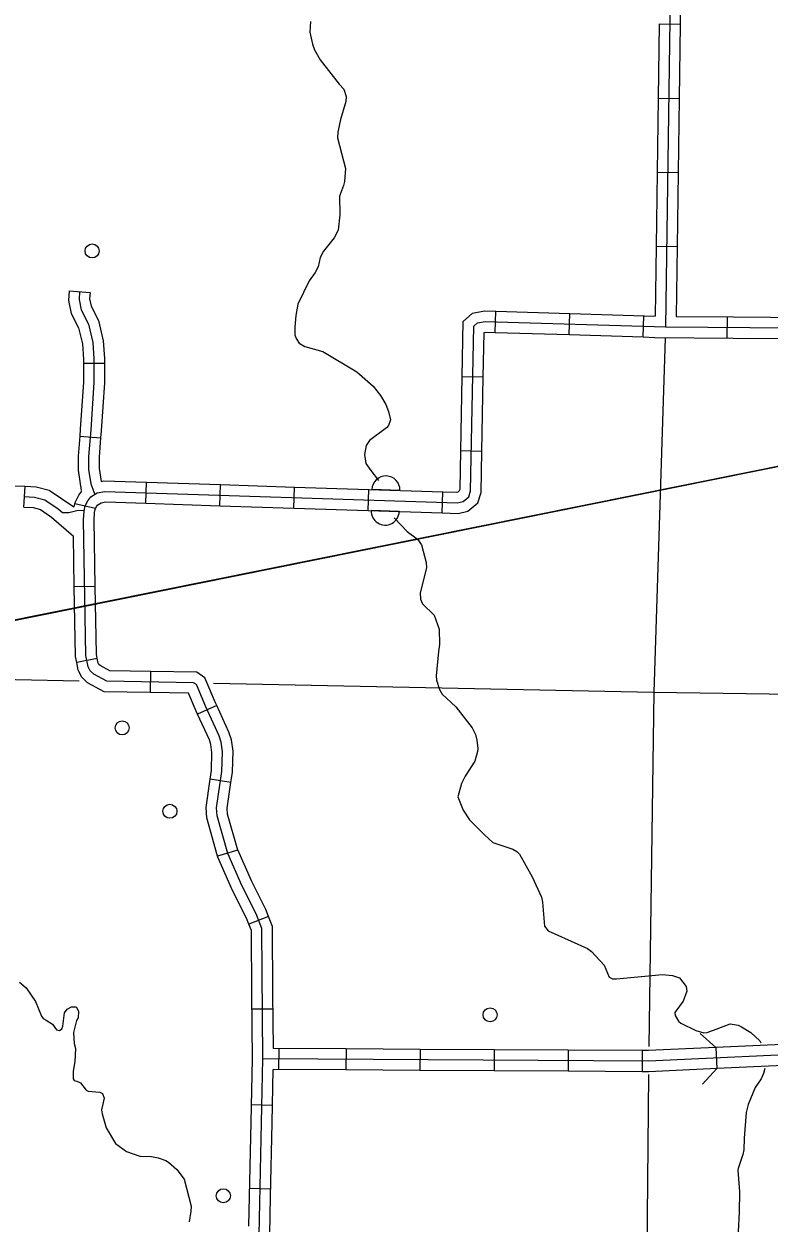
# Model space of a CAD drawing. Extents: x -4786562 to 2097152, y -862751 to 524288.
# Drawn here: x 1377116.7 to 1377263.8, y 379084.6 to 379321.2 of the extents above; entities that cross this region are included whole.
import ezdxf

# ---------------------------------------------------------------- set-up
doc = ezdxf.new("R2010")
doc.units = 0
for name, color, linetype in [('Level 32', 7, 'Continuous'), ('Level 35', 7, 'Continuous'), ('Level 38', 7, 'Continuous'), ('Level 5', 7, 'Continuous'), ('Level 56', 7, 'Continuous'), ('R_Draft', 7, 'Continuous')]:
    doc.layers.add(name, color=color, linetype=linetype)

msp = doc.modelspace()

# ---------------------------------------------------------------- linework, layer by layer
at = {"layer": 'Level 32'}
for p, q in [((1377242.11877747, 379321.218539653), (1377246.2734533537, 379321.16183688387)), ((1377241.9191959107, 379306.59407278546), (1377246.0738717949, 379306.53737001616)), ((1377241.7196143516, 379291.9696336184), (1377245.8742902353, 379291.9129308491)), ((1377241.5200050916, 379277.3451667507), (1377245.6746809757, 379277.2884639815)), ((1377125.5752242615, 379268.52961742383), (1377129.72109141, 379268.253333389)), ((1377209.731579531, 379260.3577151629), (1377209.8565638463, 379264.5108952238)), ((1377224.3508110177, 379259.91780471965), (1377224.4757676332, 379264.07098478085)), ((1377238.9700148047, 379259.4778942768), (1377239.09497142, 379263.6310743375)), ((1377255.5445638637, 379259.2501967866), (1377255.5773057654, 379263.4051496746)), ((1377128.4137421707, 379254.276779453), (1377132.5688058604, 379254.276779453)), ((1377207.3646890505, 379251.48862091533), (1377203.2103732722, 379251.5673455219)), ((1377127.67455634, 379239.84233749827), (1377131.8164069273, 379239.5112066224)), ((1377207.0876017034, 379236.86542826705), (1377202.933285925, 379236.9441251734)), ((1377140.7523977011, 379226.6202600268), (1377140.8871048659, 379230.7731353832)), ((1377116.6759919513, 379225.85187794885), (1377116.8836343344, 379230.0017339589)), ((1377155.3705488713, 379226.1461118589), (1377155.505256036, 379230.2989872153)), ((1377169.9886723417, 379225.6719636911), (1377170.1233795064, 379229.8248390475)), ((1377184.6068235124, 379225.1978155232), (1377184.741530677, 379229.3506908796)), ((1377199.2249469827, 379224.72366735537), (1377199.3596541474, 379228.87654271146)), ((1377130.7924053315, 379225.605731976), (1377126.7399440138, 379226.52336394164)), ((1377130.7609653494, 379210.2226335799), (1377126.6065110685, 379210.1517204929)), ((1377131.1586603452, 379195.9950583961), (1377127.0857284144, 379195.1729097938)), ((1377141.6635200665, 379193.42850325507), (1377141.5943521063, 379189.27399357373)), ((1377154.7517490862, 379186.7191557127), (1377150.9723308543, 379184.9926990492)), ((1377157.5532869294, 379171.5461650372), (1377153.4417129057, 379172.14565762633)), ((1377158.8962312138, 379158.1275807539), (1377154.8963176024, 379157.00274961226)), ((1377164.9637876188, 379145.06120736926), (1377161.1004094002, 379143.5318669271)), ((1377165.859480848, 379126.7911153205), (1377161.7045279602, 379126.7602570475)), ((1377167.0158627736, 379114.84932377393), (1377167.0395466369, 379119.0043320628)), ((1377180.2713192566, 379118.92887610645), (1377180.247607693, 379114.77386781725)), ((1377194.896894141, 379118.84547012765), (1377194.8732102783, 379114.6904618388)), ((1377209.522496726, 379118.7620641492), (1377209.4987851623, 379114.60708356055)), ((1377224.1480716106, 379118.67865817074), (1377224.1243877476, 379114.5236775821)), ((1377238.7736464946, 379118.59527989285), (1377238.749962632, 379114.44027160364)), ((1377253.2766193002, 379119.2069052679), (1377253.46971896, 379115.056329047)), ((1377165.7437484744, 379107.7843858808), (1377161.5895711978, 379107.8702017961)), ((1377165.4028393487, 379091.2839354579), (1377161.2486620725, 379091.36975137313))]:
    msp.add_line(p, q, dxfattribs=at)
for points in [[(1377256.366158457, 379374.1103120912), (1377246.5777425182, 379366.82371540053), (1377245.8089172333, 379366.1246674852), (1377244.761951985, 379364.48225390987), (1377244.6101813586, 379363.89943697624), (1377244.399741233, 379336.10995551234), (1377243.3804487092, 379261.4236552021), (1377318.3886833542, 379260.8325281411), (1377319.9678014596, 379334.8446832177)], [(1377246.4730626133, 379335.78630375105), (1377246.2734533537, 379321.16183688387)], [(1377242.11877747, 379321.218539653), (1377241.9191959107, 379306.59407278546)], [(1377246.2734533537, 379321.161864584), (1377246.0738717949, 379306.53739771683)], [(1377241.9191959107, 379306.59407278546), (1377241.7196143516, 379291.96960591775)], [(1377246.0738717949, 379306.53739771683), (1377245.8742902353, 379291.9129308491)], [(1377241.7196143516, 379291.9696336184), (1377241.5200050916, 379277.3451667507)], [(1377245.8742902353, 379291.9129031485), (1377245.6746809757, 379277.28843628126)], [(1377241.5200050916, 379277.34513905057), (1377241.3319192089, 379263.5637623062)], [(1377245.6746809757, 379277.2884639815), (1377245.4862903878, 379263.4846498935)], [(1377125.5752242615, 379268.52961742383), (1377125.4508770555, 379266.6634675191), (1377125.989290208, 379264.10447459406), (1377127.4749747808, 379261.2375360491), (1377128.2185926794, 379258.0752278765), (1377128.4137421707, 379255.0488179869), (1377128.4137421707, 379254.276779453)], [(1377127.6481578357, 379268.39147540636), (1377127.5428408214, 379266.8110276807), (1377127.9640534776, 379264.8091179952), (1377129.438270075, 379261.96431208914), (1377130.2806676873, 379258.3819823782), (1377130.4912740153, 379255.1157145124), (1377130.4912740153, 379250.4797437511), (1377129.859455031, 379241.10240211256), (1377129.438270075, 379235.834252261), (1377129.438270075, 379233.3055359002), (1377129.859455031, 379230.4607299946), (1377130.657781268, 379228.3656914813)], [(1377129.72109141, 379268.253333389), (1377129.6348045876, 379266.95858784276), (1377129.9388167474, 379265.513761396), (1377131.4015653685, 379262.6910881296), (1377132.3427426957, 379258.6887368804), (1377132.5688058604, 379255.18261103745), (1377132.5688058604, 379254.276779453)], [(1377203.2103732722, 379251.5673455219), (1377203.4170738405, 379262.475911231), (1377205.2539720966, 379264.1612050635), (1377207.579727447, 379264.5794260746), (1377209.8565638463, 379264.5108952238)], [(1377209.8565638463, 379264.5108952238), (1377224.4757676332, 379264.07098478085)], [(1377224.4757676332, 379264.07098478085), (1377241.3319192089, 379263.5637623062)], [(1377276.928294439, 379118.2275013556), (1377240.024403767, 379116.510573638), (1377163.8550504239, 379116.94491629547), (1377163.6636958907, 379142.7009926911), (1377162.5086989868, 379145.6187615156), (1377159.7612877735, 379151.0873793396), (1377156.9156785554, 379157.4961772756), (1377154.8296426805, 379164.9140739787), (1377154.7208077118, 379166.51881497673), (1377155.7691579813, 379173.70909729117), (1377155.8736162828, 379177.5607582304), (1377155.6209607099, 379179.4956328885), (1377155.2136536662, 379180.70794197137), (1377152.6007280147, 379186.4279411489), (1377150.7241073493, 379190.8246079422), (1377150.169101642, 379191.2090898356), (1377133.0702389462, 379191.49371169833), (1377130.4711912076, 379192.89305404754), (1377129.76807133, 379193.54672866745), (1377129.3669691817, 379194.3713426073), (1377128.915535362, 379196.60776408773), (1377128.4589215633, 379223.3567899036), (1377128.5421890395, 379225.07535194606), (1377128.7750665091, 379226.1038687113), (1377129.257635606, 379227.10859081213), (1377129.8822801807, 379227.8939532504), (1377131.1444223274, 379228.66169821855), (1377132.6357023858, 379228.9621647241), (1377202.1849312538, 379226.7062698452), (1377203.3719775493, 379226.97424375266), (1377204.4929583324, 379227.90591983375), (1377204.8620941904, 379229.07507165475), (1377205.4773760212, 379261.54672818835), (1377206.2145674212, 379262.2230894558), (1377207.7339911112, 379262.4962987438), (1377243.3804487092, 379261.4236552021)], [(1377245.4862903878, 379263.4846498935), (1377256.7534103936, 379263.3958700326)], [(1377256.7534103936, 379263.3958700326), (1377271.3787913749, 379263.2806085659)], [(1377207.3647167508, 379251.48862091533), (1377207.532581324, 379260.3492388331), (1377207.888254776, 379260.413171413), (1377209.731579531, 379260.3577151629)], [(1377209.731579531, 379260.3577151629), (1377224.3507833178, 379259.91780471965)], [(1377224.3507833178, 379259.91780471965), (1377238.9700148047, 379259.4778942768)], [(1377238.9700148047, 379259.4778942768), (1377241.2746070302, 379259.36266051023), (1377256.7206684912, 379259.2409171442)], [(1377256.7206684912, 379259.2409171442), (1377271.3460494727, 379259.1256556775)], [(1377128.4137421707, 379254.276779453), (1377128.4137421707, 379250.5496596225), (1377127.7874909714, 379241.2550314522), (1377127.67455634, 379239.8423651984)], [(1377132.5688058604, 379254.276779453), (1377132.5688058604, 379250.4098278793), (1377131.9314190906, 379240.9497727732), (1377131.816379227, 379239.5111789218)], [(1377202.933285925, 379236.9441251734), (1377203.2103732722, 379251.5673455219)], [(1377207.087629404, 379236.8654005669), (1377207.3647167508, 379251.48862091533)], [(1377127.67455634, 379239.84233749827), (1377127.3607382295, 379235.917159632), (1377127.3607382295, 379233.15257415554), (1377127.9530287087, 379229.1521342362)], [(1377131.816379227, 379239.5112066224), (1377131.5158019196, 379235.75134489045), (1377131.5158019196, 379233.45849764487), (1377131.8899792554, 379230.93119400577)], [(1377199.2249746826, 379224.7236396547), (1377202.3831831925, 379224.6212034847), (1377204.3161742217, 379225.0575959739), (1377206.2903003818, 379226.69834752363), (1377206.9335596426, 379228.73571375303), (1377207.087629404, 379236.8654005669)], [(1377199.3596541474, 379228.87654271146), (1377201.9866793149, 379228.79133620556), (1377202.4277808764, 379228.8908915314), (1377202.6956162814, 379229.1134921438), (1377202.7906287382, 379229.41442955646), (1377202.933285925, 379236.9441251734)], [(1377102.6971942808, 379231.0729370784), (1377106.087864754, 379230.318986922), (1377116.7580129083, 379230.0080219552), (1377116.8836897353, 379230.0017339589)], [(1377131.8899792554, 379230.93119400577), (1377132.4618822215, 379231.0464277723), (1377140.8871048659, 379230.77316308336)], [(1377140.8871048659, 379230.77316308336), (1377155.5052283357, 379230.29901491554)], [(1377116.8836343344, 379230.0017339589), (1377119.1016350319, 379229.89076605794), (1377121.656362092, 379229.21808894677), (1377126.5031607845, 379225.92035339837)], [(1377126.598505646, 379225.8987747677), (1377126.8006910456, 379226.7916702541), (1377127.4861380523, 379228.2188238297), (1377128.1217242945, 379229.0179533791)], [(1377155.505256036, 379230.29901491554), (1377170.1234072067, 379229.8248390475)], [(1377170.1233795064, 379229.8248390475), (1377184.7415029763, 379229.3506908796)], [(1377184.7415029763, 379229.3506908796), (1377199.3596541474, 379228.87654271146)], [(1377116.6757980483, 379227.9320136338), (1377118.78180593, 379227.8266412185), (1377120.7825244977, 379227.29983454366), (1377123.4150620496, 379225.50866968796), (1377124.2574596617, 379224.7711181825), (1377125.5210699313, 379224.7711181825), (1377127.1005758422, 379225.19258014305), (1377128.5865928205, 379225.27141555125)], [(1377116.6759919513, 379225.85187794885), (1377118.4619768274, 379225.76251637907), (1377119.9086869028, 379225.38158014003), (1377122.1417566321, 379223.8622118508), (1377126.436652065, 379220.10185151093)], [(1377130.6044025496, 379224.7089030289), (1377130.6085022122, 379224.7935832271), (1377130.749441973, 379225.4160671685), (1377131.02913316, 379225.99835779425), (1377131.2779937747, 379226.31123409), (1377131.912416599, 379226.69715640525), (1377132.8095225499, 379226.87790167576), (1377140.752425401, 379226.6202600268)], [(1377140.752425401, 379226.6202600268), (1377155.3705488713, 379226.1461118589)], [(1377155.3705211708, 379226.1461118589), (1377169.9886723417, 379225.6719359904)], [(1377130.7609653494, 379210.2226335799), (1377130.5373121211, 379223.32421420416), (1377130.6044025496, 379224.7088476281)], [(1377169.9887000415, 379225.6719359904), (1377184.6068235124, 379225.1977878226)], [(1377184.6068235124, 379225.1977878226), (1377199.2249746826, 379224.7236396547)], [(1377126.6065110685, 379210.1517204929), (1377126.436652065, 379220.10185151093)], [(1377127.0857284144, 379195.17293749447), (1377126.8415491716, 379196.38264273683), (1377126.6065110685, 379210.1517204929)], [(1377131.158632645, 379195.9950306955), (1377130.9895215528, 379196.83288543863), (1377130.7609653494, 379210.2226335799)], [(1377141.5943521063, 379189.27399357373), (1377132.530357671, 379189.4248777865), (1377129.2517354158, 379191.19008734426), (1377128.069481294, 379192.2892401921), (1377127.3828985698, 379193.7007153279), (1377127.0857284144, 379195.1729097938)], [(1377141.6634923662, 379193.42850325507), (1377133.610120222, 379193.5625456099), (1377131.6906469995, 379194.59602075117), (1377131.4666613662, 379194.8042171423), (1377131.3510397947, 379195.04196988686), (1377131.158632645, 379195.9950583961)], [(1377154.7517213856, 379186.7191557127), (1377154.5012541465, 379187.26745791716), (1377152.399678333, 379192.1912083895), (1377150.8339672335, 379193.2758462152), (1377141.6634923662, 379193.42850325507)], [(1377150.9723308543, 379184.9926990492), (1377150.7002018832, 379185.58842438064), (1377149.1809997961, 379189.14770733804), (1377141.5943521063, 379189.27399357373)], [(1377157.5532869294, 379171.5461650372), (1377157.8426178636, 379173.53045725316), (1377157.9548045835, 379177.6677649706), (1377157.654781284, 379179.96537668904), (1377157.1484452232, 379181.4724736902), (1377154.7517213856, 379186.7191557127)], [(1377153.4417129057, 379172.14565762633), (1377153.695698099, 379173.8877373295), (1377153.7924279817, 379177.45375149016), (1377153.5871401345, 379179.02588908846), (1377153.2788621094, 379179.94341025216), (1377150.9723308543, 379184.9926990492)], [(1377154.896345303, 379157.00272191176), (1377152.7714457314, 379164.55881603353), (1377152.6330544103, 379166.5993124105), (1377153.4417129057, 379172.14565762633)], [(1377158.8962312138, 379158.1275807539), (1377156.8878396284, 379165.2693319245), (1377156.8085610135, 379166.43831754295), (1377157.5532869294, 379171.5461650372)], [(1377164.9637876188, 379145.06120736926), (1377164.4064827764, 379146.46908144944), (1377161.6399582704, 379151.9757596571), (1377158.875178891, 379158.20248270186), (1377158.8962866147, 379158.12741455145)], [(1377161.1004094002, 379143.5318669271), (1377160.610915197, 379144.7684415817), (1377157.8826172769, 379150.19899902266), (1377154.9561782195, 379156.789871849), (1377154.896289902, 379157.00288811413)], [(1377161.6821183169, 379129.7761130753), (1377161.5891002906, 379142.2973144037), (1377161.1004094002, 379143.5318669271)], [(1377165.837071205, 379129.80697134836), (1377165.7382914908, 379143.10467097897), (1377164.9637876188, 379145.06120736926)], [(1377161.7773523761, 379116.95860030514), (1377161.6821183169, 379129.7761130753)], [(1377165.9172916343, 379119.010730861), (1377165.837071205, 379129.80697134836)], [(1377267.8866265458, 379119.88661828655), (1377253.2766193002, 379119.2069052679)], [(1377161.5189351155, 379104.45149849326), (1377161.7773523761, 379116.95860030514)], [(1377162.4198914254, 379047.4836085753), (1377163.8550504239, 379116.94491629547)], [(1377180.2713192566, 379118.92887610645), (1377165.9172916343, 379119.010730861)], [(1377194.896894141, 379118.84547012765), (1377180.2713192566, 379118.92887610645)], [(1377209.522496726, 379118.7620641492), (1377194.896894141, 379118.84547012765)], [(1377224.1480716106, 379118.6786858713), (1377209.522496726, 379118.7620641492)], [(1377238.7736741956, 379118.59527989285), (1377224.1480716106, 379118.6786858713)], [(1377253.2766193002, 379119.2069052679), (1377239.9820221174, 379118.58838248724), (1377238.7736741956, 379118.59527989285)], [(1377165.6731123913, 379104.3656825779), (1377165.889868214, 379114.85575027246)], [(1377180.247607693, 379114.77386781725), (1377165.889868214, 379114.85575027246)], [(1377194.8731825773, 379114.6904618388), (1377180.247607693, 379114.77386781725)], [(1377209.4987851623, 379114.60705586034), (1377194.8731825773, 379114.6904618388)], [(1377224.124360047, 379114.5236775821), (1377209.4987851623, 379114.60705586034)], [(1377238.749962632, 379114.44027160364), (1377224.124360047, 379114.5236775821)], [(1377253.4697466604, 379115.056329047), (1377240.0667854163, 379114.4327647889), (1377238.749962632, 379114.44027160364)], [(1377268.079753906, 379115.7360420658), (1377253.4697466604, 379115.056329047)], [(1377161.2168342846, 379089.8288044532), (1377161.5189351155, 379104.45149849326)], [(1377165.3710115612, 379089.7429885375), (1377165.6731123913, 379104.3656825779)], [(1377161.0960604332, 379083.98337775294), (1377161.2168342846, 379089.8288044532)], [(1377165.0688830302, 379075.1202667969), (1377165.3710115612, 379089.7429885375)]]:
    msp.add_lwpolyline(points, dxfattribs=at)
at = {"layer": 'Level 35'}
for points in [[(1377173.2507574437, 379321.72337989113), (1377173.1023662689, 379319.6185908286), (1377173.6204473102, 379317.2154958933), (1377174.0720750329, 379316.1402762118), (1377175.16787613, 379314.1300286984), (1377178.9153834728, 379309.3212903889), (1377179.8643169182, 379308.33371485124), (1377180.2633969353, 379306.9258684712), (1377180.244062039, 379305.9293456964), (1377179.1670972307, 379302.37673854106), (1377178.6346119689, 379299.88087488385), (1377178.5885461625, 379298.77338420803), (1377180.1888550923, 379292.67161777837), (1377179.9609082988, 379290.15093454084), (1377179.7742074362, 379289.318896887), (1377178.9890389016, 379287.263525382), (1377179.0751318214, 379283.58333007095), (1377178.6858300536, 379280.507585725), (1377177.9237082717, 379279.00597340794), (1377175.7878670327, 379276.35689870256), (1377175.161975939, 379275.10564282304), (1377174.789709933, 379273.30320389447), (1377174.190577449, 379272.162915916), (1377172.9593212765, 379270.51859101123)], [(1377172.9593212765, 379270.51859101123), (1377170.7475254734, 379265.929904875), (1377170.3398583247, 379263.70763831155), (1377170.1274237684, 379261.4053729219), (1377170.1522987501, 379259.8546754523), (1377170.4131259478, 379259.1386194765), (1377171.009876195, 379258.2063062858), (1377172.1280315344, 379257.58686939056), (1377175.6903061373, 379256.5904574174), (1377182.4322570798, 379252.54195726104), (1377185.6360604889, 379249.7118602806), (1377187.1056788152, 379247.9069283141), (1377188.1040021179, 379246.122300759), (1377188.625213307, 379244.7179169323), (1377189.0664533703, 379243.11838361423), (1377188.669173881, 379241.9765167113), (1377188.261229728, 379241.49921069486), (1377184.9215280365, 379238.98149140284), (1377184.2667730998, 379238.0496491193), (1377183.9124569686, 379236.23252896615), (1377184.1781871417, 379234.5040501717), (1377185.1968425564, 379233.08581613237), (1377186.658400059, 379231.0914409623)], [(1377189.80292456, 379223.73431899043), (1377192.3274027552, 379221.0751336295), (1377194.3647135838, 379219.5682582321), (1377195.1978592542, 379218.3976105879), (1377196.1124441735, 379214.922066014), (1377196.129313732, 379213.86980998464), (1377194.8788334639, 379208.9198826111), (1377194.953763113, 379207.70236584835), (1377195.3566380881, 379206.7669779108), (1377197.6643327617, 379204.532107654), (1377198.6500246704, 379201.80552716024), (1377198.7270041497, 379198.73227585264), (1377198.4990296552, 379197.39919291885), (1377198.05047668, 379192.5449705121), (1377198.1187305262, 379191.7428216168), (1377198.7033479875, 379189.84085506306), (1377199.2442818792, 379188.9353558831), (1377201.9718595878, 379186.4301017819), (1377205.1688486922, 379182.29808484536)], [(1377205.1688486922, 379182.29808484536), (1377205.827232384, 379180.97893522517), (1377206.1219649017, 379179.8756827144), (1377206.2866439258, 379178.24410000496), (1377206.213764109, 379177.605882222), (1377205.717261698, 379175.7423084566), (1377203.798176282, 379172.74839116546), (1377203.045694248, 379171.29625180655), (1377202.3118822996, 379168.6810824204), (1377203.40660308, 379166.0670210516), (1377204.6564185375, 379164.14785253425), (1377207.5291741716, 379161.22941889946), (1377209.2717801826, 379159.6781120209), (1377213.2267360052, 379158.3832002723), (1377213.9821265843, 379157.92423193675), (1377214.5454147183, 379157.3514425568), (1377216.999423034, 379152.9030313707), (1377218.8374016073, 379148.8604037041), (1377219.046816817, 379147.89426829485), (1377219.4828215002, 379143.1647809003), (1377220.1904011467, 379142.2342128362), (1377221.5024317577, 379141.61782298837), (1377227.9205924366, 379138.75523340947), (1377228.7613003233, 379138.1591202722), (1377231.2427320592, 379135.4561128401), (1377232.222219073, 379133.1172274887), (1377232.8650628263, 379132.76728802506), (1377233.6964633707, 379132.7526622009), (1377242.7695712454, 379133.6434524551), (1377244.71203582, 379133.45245802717), (1377246.1049516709, 379132.9758445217), (1377247.4619954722, 379131.2799414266), (1377247.5324930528, 379130.3393181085), (1377246.8434172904, 379128.38959602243), (1377245.2170145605, 379126.14816076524), (1377245.254493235, 379125.5393885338), (1377245.9097467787, 379124.414086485), (1377246.3596016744, 379124.0057268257), (1377249.3191704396, 379122.58433493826), (1377250.9064047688, 379122.083095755), (1377251.5975580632, 379122.1770555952), (1377253.8832031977, 379123.0439957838), (1377256.142034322, 379123.8551196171), (1377257.6694634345, 379123.6299151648), (1377258.3672371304, 379123.30853483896), (1377260.1858531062, 379122.20157047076), (1377261.9860760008, 379120.51264788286), (1377262.203718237, 379120.126697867)], [(1377115.7644540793, 379132.1136965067), (1377117.0849056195, 379130.971192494), (1377118.956097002, 379128.3139738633), (1377120.1115371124, 379125.36847691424), (1377120.451033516, 379124.9306717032), (1377121.066149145, 379124.5802890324), (1377122.2973222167, 379123.82412284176), (1377123.1187783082, 379122.7014523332), (1377123.6745319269, 379122.5994316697), (1377124.140979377, 379122.8837488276), (1377124.381806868, 379123.4137964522), (1377124.6715810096, 379126.0773584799), (1377125.1867535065, 379126.7779299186), (1377126.0659926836, 379127.23495922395), (1377126.9527940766, 379127.2212198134), (1377127.4374407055, 379126.3702073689), (1377127.375197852, 379125.0674286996), (1377127.0789418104, 379124.5364946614), (1377126.4246854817, 379122.144175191), (1377126.5701127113, 379119.98603511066), (1377126.862629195, 379119.02120162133), (1377126.7372847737, 379116.4710174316), (1377126.4082868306, 379114.5269739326), (1377126.4045749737, 379113.03123410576), (1377126.60332552, 379112.7296872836), (1377127.1041214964, 379112.5990797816), (1377127.8300665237, 379112.2504422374), (1377128.9342885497, 379110.772153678), (1377129.3524264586, 379110.61254383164), (1377131.6830847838, 379110.3999984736), (1377132.157953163, 379110.15820146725), (1377132.5335709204, 379109.19466989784), (1377132.016016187, 379106.9152850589), (1377132.1119981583, 379106.1135516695), (1377132.9047012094, 379103.32855098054), (1377134.754812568, 379100.2555212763), (1377136.9138113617, 379098.6553785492), (1377139.5598113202, 379097.78300907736), (1377139.664297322, 379097.76262156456)], [(1377262.9565326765, 379115.0651377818), (1377262.6984755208, 379114.0979497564), (1377262.216765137, 379113.0378268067), (1377261.0532642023, 379111.3022290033), (1377259.6657776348, 379107.98432754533), (1377259.2478890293, 379106.3989491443), (1377258.8578393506, 379101.35179328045), (1377258.8124937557, 379098.9967585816), (1377258.6332443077, 379098.07990222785), (1377257.7077454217, 379095.32321137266), (1377257.6299903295, 379094.9896151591), (1377257.9758024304, 379090.70189413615), (1377257.9016760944, 379086.6845292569), (1377257.7132301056, 379082.88693954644), (1377257.9018976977, 379079.76003251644), (1377258.9755661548, 379076.7301877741), (1377260.3718614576, 379074.31476614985), (1377262.3323590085, 379071.2711542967), (1377264.594237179, 379066.70894976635)], [(1377139.664297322, 379097.76262156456), (1377141.832825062, 379097.6805729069), (1377143.1667944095, 379097.4245932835), (1377144.69865559, 379096.9224676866), (1377145.2302544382, 379096.5984835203), (1377146.8602859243, 379095.15615011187)], [(1377146.8602859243, 379095.15615011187), (1377148.3044475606, 379093.2123559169), (1377149.7196622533, 379087.8889437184), (1377149.6525441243, 379086.89075891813), (1377149.3150975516, 379084.78693937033)]]:
    msp.add_lwpolyline(points, dxfattribs=at)
at = {"layer": 'Level 38'}
for p, q in [((1377190.9092518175, 379229.1506107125), (1377185.3721031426, 379229.33022026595)), ((1377190.7745446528, 379224.9977353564), (1377185.2373959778, 379225.1773449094))]:
    msp.add_line(p, q, dxfattribs=at)
for points in [[(1377250.2051131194, 379122.0052021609), (1377253.2765915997, 379119.2069052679)], [(1377253.4697466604, 379115.056329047), (1377250.671449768, 379111.9848505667)]]:
    msp.add_lwpolyline(points, dxfattribs=at)
for centre, radius, start, end in [((1377188.140676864, 379229.24042539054), 2.770042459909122, 358.1421416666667, 178.14214166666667), ((1377188.0059694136, 379225.0875458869), 2.770042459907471, 178.14214166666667, 358.1421416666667)]:
    msp.add_arc(centre, radius, start, end, dxfattribs=at)
at = {"layer": 'Level 5'}
for points in [[(1377243.3086492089, 379259.1822476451), (1377241.0725324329, 379189.3726624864), (1377240.0665915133, 379119.4431344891)], [(1377006.3235077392, 379194.0643198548), (1377089.8080205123, 379192.3633111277), (1377127.5725633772, 379191.6042086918)], [(1377154.130179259, 379191.12906330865), (1377241.0725324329, 379189.3726624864), (1377313.9894958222, 379188.30952018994)], [(1377239.998393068, 379113.86626340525), (1377239.308181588, 379043.6814205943), (1377237.2217025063, 378969.9166580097), (1377236.6439824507, 378897.08969329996), (1377236.1989751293, 378855.88442529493)]]:
    msp.add_lwpolyline(points, dxfattribs=at)
at = {"layer": 'Level 56'}
for centre, radius in [((1377130.1268472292, 379276.4170640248), 1.3850212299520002), ((1377136.0640454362, 379182.29683832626), 1.3850212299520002), ((1377145.4963724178, 379165.8282987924), 1.3850212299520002), ((1377208.7054450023, 379125.6641789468), 1.3850253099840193), ((1377156.0411207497, 379089.95647571), 1.3850253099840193)]:
    msp.add_circle(centre, radius, dxfattribs=at)
at = {"layer": 'R_Draft'}
msp.add_spline([(1378537.1312526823, 379490.139278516), (1378537.1310216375, 379490.1335409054), (1378537.1305980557, 379490.13469612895), (1378537.1308676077, 379490.1295746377), (1378537.1308676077, 379490.1295746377), (1378537.130713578, 379490.1301522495), (1378537.1312141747, 379490.12449165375)], degree=3, dxfattribs=at)

doc.saveas('drawing.dxf')
